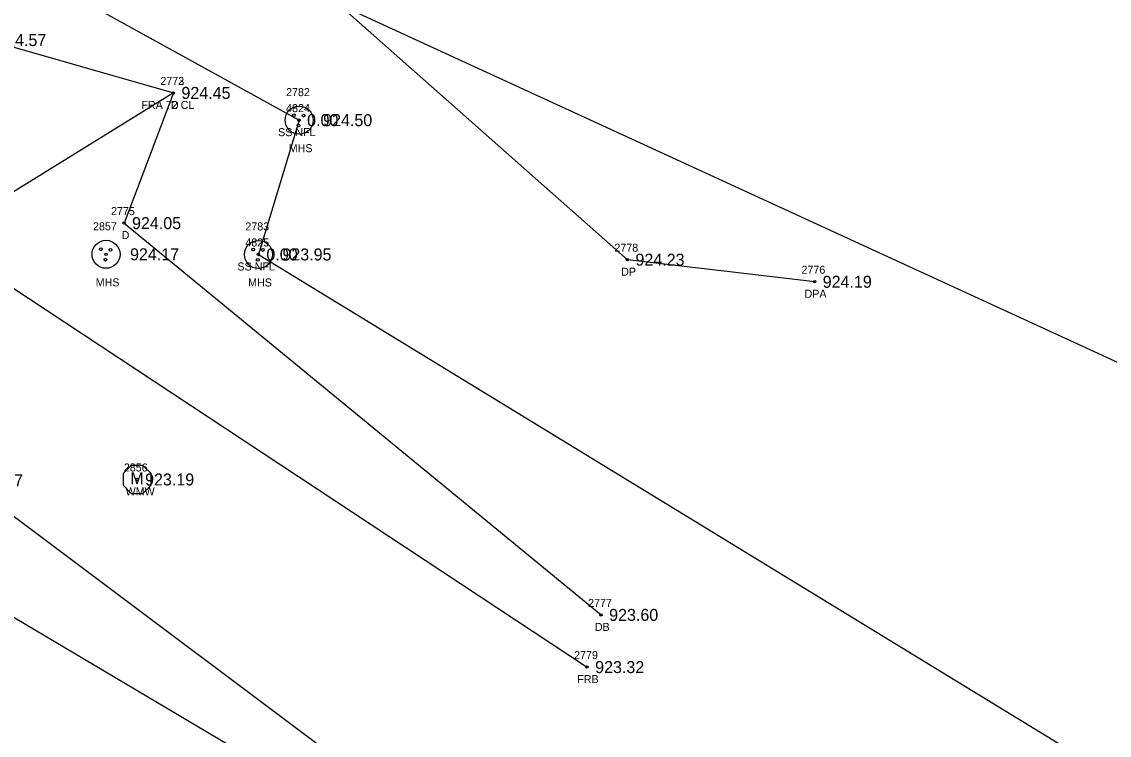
# Model space of a CAD drawing. Extents: x 1575382 to 1578175, y 1099175 to 1101955.
# Drawn here: x 1576966.9 to 1577102.8, y 1100403.7 to 1100492.8 of the extents above; entities that cross this region are included whole.
import ezdxf

# ---------------------------------------------------------------- set-up
doc = ezdxf.new("R2010")
doc.units = 0
for name, color, linetype in [('RD_EX_DR_Inlet', 7, 'Continuous'), ('RD_EX_Driveway', 7, 'Continuous'), ('RD_EX_Driveway_txCode', 7, 'Continuous'), ('RD_EX_Fence_Other', 7, 'Continuous'), ('RD_EX_Fence_Other_txCode', 7, 'Continuous'), ('RD_EX_H2O', 7, 'Continuous'), ('RD_EX_Misc_txCode', 7, 'Continuous'), ('RD_EX_SU_H2O', 7, 'Continuous'), ('RD_EX_TX_Conc_ELEV', 7, 'Continuous'), ('RD_EX_TX_Driveway_ELEV', 7, 'Continuous'), ('RD_EX_TX_Fence_Other_ELEV', 7, 'Continuous'), ('RD_EX_TX_Misc_ELEV', 7, 'Continuous'), ('RD_EX_TX_UT_ELEV', 7, 'Continuous'), ('RD_EX_TX_VEG_ELEV', 7, 'Continuous'), ('RD_EX_UT', 7, 'Continuous'), ('RD_EX_UT_txCode', 7, 'Continuous'), ('RD_EX_VEG', 7, 'Continuous'), ('RD_SMD_Locator', 7, 'Continuous')]:
    doc.layers.add(name, color=color, linetype=linetype)

msp = doc.modelspace()

# ---------------------------------------------------------------- linework, layer by layer
at = {"layer": 'RD_EX_DR_Inlet'}
for centre, radius in [((1577001.52, 1100480.54), 1.75), ((1577000.85, 1100481.17), 0.175), ((1577002.08, 1100481.1), 0.175), ((1577001.43, 1100479.88), 0.175), ((1576977.39, 1100463.78), 1.75), ((1576996.43, 1100463.76), 1.75), ((1576976.73, 1100464.41), 0.175), ((1576977.95, 1100464.34), 0.175), ((1576995.77, 1100464.39), 0.175), ((1576996.99, 1100464.32), 0.175), ((1576977.31, 1100463.11), 0.175), ((1576996.34, 1100463.1), 0.175)]:
    msp.add_circle(centre, radius, dxfattribs=at)
at = {"layer": 'RD_EX_Driveway'}
for points in [[(1577065.95, 1100460.35), (1577042.55, 1100463.11), (1577001.85, 1100499.13), (1577008.49, 1100516.59), (1577022.64, 1100551.7), (1577044.72, 1100600.92), (1577090.31, 1100579.68)], [(1576962.79, 1100490.55), (1576985.81, 1100483.94), (1576979.64, 1100467.68), (1577039.26, 1100418.73)]]:
    msp.add_lwpolyline(points, dxfattribs=at)
at = {"layer": 'RD_EX_Fence_Other'}
msp.add_lwpolyline([(1576985.81, 1100483.94), (1576956.35, 1100465.74), (1577037.51, 1100412.21)], dxfattribs=at)
at = {"layer": 'RD_EX_H2O'}
msp.add_lwpolyline([(1576929.91, 1100433), (1576951.7, 1100426.83), (1576996.53, 1100400.27), (1577038.81, 1100373.75), (1577079.67, 1100350.15), (1577122.69, 1100322.64), (1577157.62, 1100301.09), (1577195.23, 1100276.28), (1577240.04, 1100251.66), (1577278.94, 1100221.51), (1577312.77, 1100200.12), (1577352.78, 1100176.91)], dxfattribs=at)
at = {"layer": 'RD_EX_SU_H2O'}
msp.add_lwpolyline([(1576983.02, 1100434.93), (1576983.02, 1100436.38), (1576981.99, 1100437.41), (1576980.54, 1100437.41), (1576979.51, 1100436.38), (1576979.51, 1100434.93), (1576980.54, 1100433.9), (1576981.99, 1100433.9)], close=True, dxfattribs=at)
at = {"layer": 'RD_EX_UT'}
for points in [[(1576697.98, 1101074.32), (1577079.49, 1100801.52), (1576931.93, 1100529.3), (1577183.5, 1100413.67)], [(1576900.83, 1100536.04), (1577001.52, 1100480.54), (1576996.43, 1100463.76), (1577196.46, 1100341.57)]]:
    msp.add_lwpolyline(points, dxfattribs=at)
at = {"layer": 'RD_EX_VEG'}
msp.add_lwpolyline([(1577033.02, 1100308.81), (1576927.61, 1100376.18), (1576959.88, 1100435.54), (1577018.02, 1100391.97)], dxfattribs=at)
at = {"layer": 'RD_SMD_Locator'}
for centre, radius in [((1576985.81, 1100483.94), 0.15), ((1576985.81, 1100483.94), 0.15), ((1577001.52, 1100480.54), 0.15), ((1577001.52, 1100480.54), 0.001), ((1576979.64, 1100467.68), 0.15), ((1576977.39, 1100463.78), 0.15), ((1576996.43, 1100463.76), 0.15), ((1576996.43, 1100463.76), 0.001), ((1577042.55, 1100463.11), 0.15), ((1577065.95, 1100460.35), 0.15), ((1576981.27, 1100435.65), 0.15), ((1577039.26, 1100418.73), 0.15), ((1577037.51, 1100412.21), 0.15)]:
    msp.add_circle(centre, radius, dxfattribs=at)

# ---------------------------------------------------------------- texts
at = {"layer": 'RD_EX_Driveway_txCode'}
for s, p in [('2772', (1576984.18, 1100484.94)), ('D', (1576985.5, 1100481.94)), ('2775', (1576978.01, 1100468.68)), ('D', (1576979.34, 1100465.68)), ('2778', (1577040.92, 1100464.11)), ('DP', (1577041.77, 1100461.11)), ('2776', (1577064.3, 1100461.35)), ('DPA', (1577064.68, 1100458.35)), ('2777', (1577037.63, 1100419.73)), ('DB', (1577038.48, 1100416.73))]:
    msp.add_text(s, height=1, dxfattribs=at).set_placement(p)
at = {"layer": 'RD_EX_Fence_Other_txCode'}
for s, p in [('2773', (1576984.18, 1100484.94)), ('FRA 72 CL', (1576981.81, 1100481.94)), ('2779', (1577035.88, 1100413.21)), ('FRB', (1577036.28, 1100410.21))]:
    msp.add_text(s, height=1, dxfattribs=at).set_placement(p)
at = {"layer": 'RD_EX_Misc_txCode'}
for s, p in [('2856', (1576979.61, 1100436.65)), ('WMW', (1576979.83, 1100433.65))]:
    msp.add_text(s, height=1, dxfattribs=at).set_placement(p)
at = {"layer": 'RD_EX_SU_H2O'}
msp.add_text('M', height=1.5, dxfattribs=at).set_placement((1576980.43, 1100435.05))
at = {"layer": 'RD_EX_TX_Conc_ELEV'}
msp.add_text('924.57', height=1.5, dxfattribs=at).set_placement((1576963.79, 1100489.8))
at = {"layer": 'RD_EX_TX_Driveway_ELEV'}
for s, p in [('924.57', (1576963.79, 1100489.8)), ('924.45', (1576986.81, 1100483.19)), ('924.05', (1576980.64, 1100466.93)), ('924.23', (1577043.55, 1100462.36)), ('924.19', (1577066.95, 1100459.6)), ('923.60', (1577040.26, 1100417.98))]:
    msp.add_text(s, height=1.5, dxfattribs=at).set_placement(p)
at = {"layer": 'RD_EX_TX_Fence_Other_ELEV'}
for s, p in [('924.45', (1576986.81, 1100483.19)), ('923.32', (1577038.51, 1100411.46))]:
    msp.add_text(s, height=1.5, dxfattribs=at).set_placement(p)
at = {"layer": 'RD_EX_TX_Misc_ELEV'}
msp.add_text('923.19', height=1.5, dxfattribs=at).set_placement((1576982.27, 1100434.9))
at = {"layer": 'RD_EX_TX_UT_ELEV'}
for s, p in [('0.00', (1577002.52, 1100479.79)), ('924.50', (1577004.52, 1100479.79)), ('924.17', (1576980.39, 1100463.03)), ('0.00', (1576997.43, 1100463.01)), ('923.95', (1576999.43, 1100463.01))]:
    msp.add_text(s, height=1.5, dxfattribs=at).set_placement(p)
at = {"layer": 'RD_EX_TX_VEG_ELEV'}
msp.add_text('923.17', height=1.5, dxfattribs=at).set_placement((1576960.88, 1100434.79))
at = {"layer": 'RD_EX_UT_txCode'}
for s, p in [('2782', (1576999.89, 1100483.54)), ('4824', (1576999.89, 1100481.54)), ('SS NFL', (1576998.89, 1100478.54)), ('MHS', (1577000.22, 1100476.54)), ('2857', (1576975.76, 1100466.78)), ('2783', (1576994.8, 1100466.76)), ('4825', (1576994.8, 1100464.76)), ('SS NFL', (1576993.81, 1100461.76)), ('MHS', (1576976.1, 1100459.78)), ('MHS', (1576995.14, 1100459.76))]:
    msp.add_text(s, height=1, dxfattribs=at).set_placement(p)

doc.saveas('drawing.dxf')
